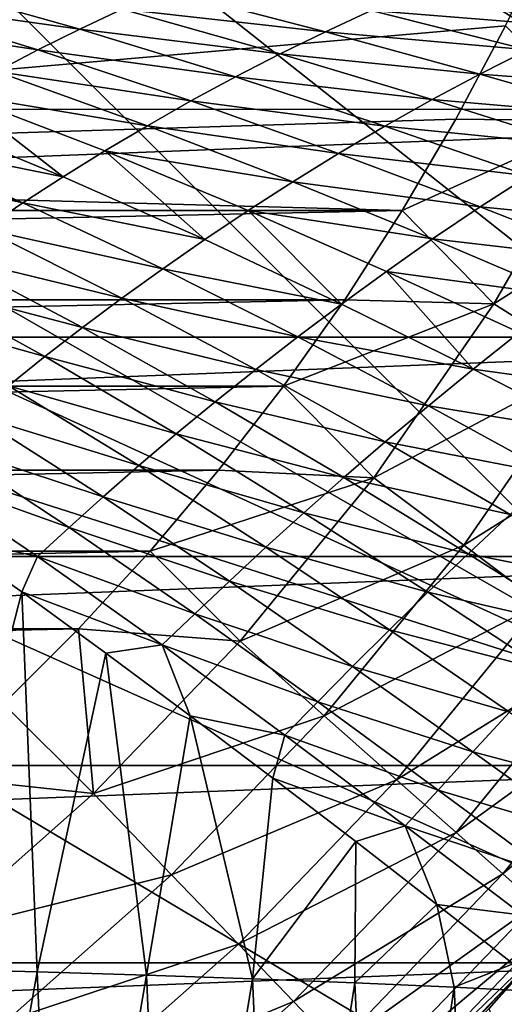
# Model space of a CAD drawing. Header units: metres. Extents: x -105 to 105, y -68 to 103.
# Tile 303 of 416: x 11.7 to 14.95, y 30.18 to 36.79. Entities that reach past the tile are written whole.
import ezdxf

# ---------------------------------------------------------------- set-up
doc = ezdxf.new("R2010")
doc.units = ezdxf.units.M
doc.layers.add('solid_FIT-BATH-150_SW0001', color=7, linetype='CONTINUOUS')
doc.layers.add('solid_FIT-BATH-150_SW0001_01', color=7, linetype='CONTINUOUS')

msp = doc.modelspace()

# ---------------------------------------------------------------- linework, layer by layer
at = {"layer": 'solid_FIT-BATH-150_SW0001'}
for points in [[(-19.860888, 36.18375, 72.796501), (20.433884, 37.762379, 72.796501), (-20.43391, 37.762463, 72.796501)], [(-19.165815, 34.653969, 72.796501), (19.860846, 36.183647, 72.796501), (-19.860888, 36.18375, 72.796501)], [(-18.352768, 33.182888, 72.796501), (19.165754, 34.653847, 72.796501), (-19.165815, 34.653969, 72.796501)], [(-17.427748, 31.780983, 72.796501), (18.352684, 33.182751, 72.796501), (-18.352768, 33.182888, 72.796501)], [(-16.395681, 30.455368, 72.796501), (17.427639, 31.780832, 72.796501), (-17.427748, 31.780983, 72.796501)], [(-15.262076, 29.213726, 72.796501), (16.395548, 30.455212, 72.796501), (-16.395681, 30.455368, 72.796501)]]:
    msp.add_3dface(points, dxfattribs=at)
at = {"layer": 'solid_FIT-BATH-150_SW0001_01'}
for points in [[(6.5, 42.02853, 69.796501), (19.464174, 37.852077, 69.796501), (18.889029, 36.320057, 69.796501)], [(6.5, 42.02853, 69.796501), (18.889029, 36.320057, 69.796501), (18.193726, 34.839443, 69.796501)], [(6.5, 42.02853, 69.796501), (18.193726, 34.839443, 69.796501), (17.383593, 33.420399, 69.796501)], [(6.5, 42.02853, 69.796501), (17.383593, 33.420399, 69.796501), (16.460951, 32.067577, 69.796501)], [(6.5, 42.02853, 68.296501), (16.460951, 32.067577, 69.796501), (16.460951, 32.067577, 68.296501)], [(6.5, 42.02853, 69.796501), (16.460951, 32.067577, 69.796501), (6.5, 42.02853, 68.296501)], [(6.5, 37.785889, 68.296501), (6.5, 42.02853, 68.296501), (16.460951, 32.067577, 68.296501)], [(-19.860888, 36.18375, 72.796501), (19.860846, 36.183647, 72.796501), (20.433884, 37.762379, 72.796501)], [(4, 35.785889, 50.796501), (15.26298, 37.386528, 50.796501), (6.5, 37.785889, 50.796501)], [(4, 37.785889, 68.296501), (16.460951, 32.067577, 68.296501), (4, 36.043247, 68.296501)], [(4, 37.785889, 68.296501), (6.5, 37.785889, 68.296501), (16.460951, 32.067577, 68.296501)], [(4, 35.785889, 50.796501), (14.956303, 36.744606, 50.796501), (15.26298, 37.386528, 50.796501)], [(10.755542, 36.908543, -19.637466), (11.018266, 37.02924, -19.656925), (12.100612, 36.722092, -19.338797)], [(12.100612, 36.722092, -19.338797), (11.018266, 37.02924, -19.656925), (12.385028, 36.856274, -19.364622)], [(12.385028, 36.856274, -19.364622), (12.671491, 36.9846, -19.393858), (13.749394, 36.704861, -19.048353)], [(13.749394, 36.704861, -19.048353), (12.671491, 36.9846, -19.393858), (14.054311, 36.846428, -19.087881)], [(14.054311, 36.846428, -19.087881), (14.358411, 36.981091, -19.13238), (15.425702, 36.737595, -18.765789)], [(15.425702, 36.737595, -18.765789), (14.358411, 36.981091, -19.13238), (15.744031, 36.88467, -18.824997)], [(10.496973, 36.782715, -19.619968), (10.755542, 36.908543, -19.637466), (11.819563, 36.582439, -19.316042)], [(11.819563, 36.582439, -19.316042), (10.755542, 36.908543, -19.637466), (12.100612, 36.722092, -19.338797)], [(12.100612, 36.722092, -19.338797), (12.385028, 36.856274, -19.364622), (13.445525, 36.556133, -19.013226)], [(13.445525, 36.556133, -19.013226), (12.385028, 36.856274, -19.364622), (13.749394, 36.704861, -19.048353)], [(13.749394, 36.704861, -19.048353), (14.054311, 36.846428, -19.087881), (15.104887, 36.582993, -18.712931)], [(15.104887, 36.582993, -18.712931), (14.054311, 36.846428, -19.087881), (15.425702, 36.737595, -18.765789)], [(4, 35.785889, 50.796501), (14.623185, 36.117435, 50.796501), (14.956303, 36.744606, 50.796501)], [(11.54318, 36.437737, -19.296034), (10.496973, 36.782715, -19.619968), (11.819563, 36.582439, -19.316042)], [(15.585947, 36.1059, 49.506374), (14.956303, 36.744606, 50.796501), (14.623185, 36.117435, 50.796501)], [(11.819563, 36.582439, -19.316042), (12.100612, 36.722092, -19.338797), (13.144176, 36.40094, -18.98225)], [(13.144176, 36.40094, -18.98225), (12.100612, 36.722092, -19.338797), (13.445525, 36.556133, -19.013226)], [(13.445525, 36.556133, -19.013226), (13.749394, 36.704861, -19.048353), (14.783659, 36.42028, -18.665722)], [(14.783659, 36.42028, -18.665722), (13.749394, 36.704861, -19.048353), (15.104887, 36.582993, -18.712931)], [(11.54318, 36.437737, -19.296034), (11.819563, 36.582439, -19.316042), (12.846729, 36.239975, -18.95516)], [(12.846729, 36.239975, -18.95516), (11.819563, 36.582439, -19.316042), (13.144176, 36.40094, -18.98225)], [(13.144176, 36.40094, -18.98225), (13.445525, 36.556133, -19.013226), (14.464008, 36.249378, -18.623648)], [(14.464008, 36.249378, -18.623648), (13.445525, 36.556133, -19.013226), (14.783659, 36.42028, -18.665722)], [(14.783659, 36.42028, -18.665722), (15.104887, 36.582993, -18.712931), (16.109806, 36.320229, -18.300356)], [(11.27256, 36.288811, -19.278566), (11.54318, 36.437737, -19.296034), (12.554545, 36.073963, -18.931698)], [(12.554545, 36.073963, -18.931698), (11.54318, 36.437737, -19.296034), (12.846729, 36.239975, -18.95516)], [(14.464008, 36.249378, -18.623648), (14.783659, 36.42028, -18.665722), (15.773623, 36.135155, -18.244522)], [(15.773623, 36.135155, -18.244522), (14.783659, 36.42028, -18.665722), (16.109806, 36.320229, -18.300356)], [(12.846729, 36.239975, -18.95516), (13.144176, 36.40094, -18.98225), (14.147478, 36.071281, -18.58654)], [(14.147478, 36.071281, -18.58654), (13.144176, 36.40094, -18.98225), (14.464008, 36.249378, -18.623648)], [(11.99018, 35.73127, -18.894995), (11.008574, 36.136265, -19.263317), (11.27256, 36.288811, -19.278566)], [(12.268752, 35.904076, -18.911732), (11.27256, 36.288811, -19.278566), (12.554545, 36.073963, -18.931698)], [(11.99018, 35.73127, -18.894995), (11.27256, 36.288811, -19.278566), (12.268752, 35.904076, -18.911732)], [(12.554545, 36.073963, -18.931698), (12.846729, 36.239975, -18.95516), (13.835503, 35.88699, -18.554207)], [(13.835503, 35.88699, -18.554207), (12.846729, 36.239975, -18.95516), (14.147478, 36.071281, -18.58654)], [(14.147478, 36.071281, -18.58654), (14.464008, 36.249378, -18.623648), (15.439702, 35.940727, -18.194609)], [(15.439702, 35.940727, -18.194609), (14.464008, 36.249378, -18.623648), (15.773623, 36.135155, -18.244522)], [(-19.165815, 34.653969, 72.796501), (19.165754, 34.653847, 72.796501), (19.860846, 36.183647, 72.796501)], [(4, 35.785889, 50.796501), (14.262958, 35.503643, 50.796501), (14.623185, 36.117435, 50.796501)], [(10.751989, 35.980572, -19.249931), (11.008574, 36.136265, -19.263317), (11.99018, 35.73127, -18.894995)], [(15.585947, 36.1059, 49.506374), (14.623185, 36.117435, 50.796501), (14.262958, 35.503643, 50.796501)], [(14.877193, 34.878281, 49.506374), (15.585947, 36.1059, 49.506374), (14.262958, 35.503643, 50.796501)], [(16.254358, 35.755173, 48.144478), (15.585947, 36.1059, 49.506374), (14.877193, 34.878281, 49.506374)], [(4, 36.043247, 68.296501), (16.460951, 32.067577, 68.296501), (15.519647, 30.892233, 68.296501)], [(4, 36.043247, 68.296501), (15.519647, 30.892233, 68.296501), (14.495658, 29.79023, 68.296501)], [(4, 36.043247, 68.296501), (14.495658, 29.79023, 68.296501), (13.393655, 28.766241, 68.296501)], [(4, 36.043247, 68.296501), (13.393655, 28.766241, 68.296501), (12.21831, 27.824938, 68.296501)], [(4, 36.043247, 69.796501), (12.21831, 27.824938, 68.296501), (12.21831, 27.824938, 69.796501)], [(4, 36.043247, 68.296501), (12.21831, 27.824938, 68.296501), (4, 36.043247, 69.796501)], [(4, 36.043247, 69.796501), (12.21831, 27.824938, 69.796501), (4, 35.785889, 69.796501)], [(12.268752, 35.904076, -18.911732), (12.554545, 36.073963, -18.931698), (13.529492, 35.69754, -18.526472)], [(13.529492, 35.69754, -18.526472), (12.554545, 36.073963, -18.931698), (13.835503, 35.88699, -18.554207)], [(13.835503, 35.88699, -18.554207), (14.147478, 36.071281, -18.58654), (15.109642, 35.738232, -18.150534)], [(15.109642, 35.738232, -18.150534), (14.147478, 36.071281, -18.58654), (15.439702, 35.940727, -18.194609)], [(10.503596, 35.822124, -19.238031), (10.751989, 35.980572, -19.249931), (11.71956, 35.55637, -18.881187)], [(11.71956, 35.55637, -18.881187), (10.751989, 35.980572, -19.249931), (11.99018, 35.73127, -18.894995)], [(12.939583, 35.309132, -18.48443), (11.99018, 35.73127, -18.894995), (12.268752, 35.904076, -18.911732)], [(13.230594, 35.504475, -18.503281), (12.268752, 35.904076, -18.911732), (13.529492, 35.69754, -18.526472)], [(12.939583, 35.309132, -18.48443), (12.268752, 35.904076, -18.911732), (13.230594, 35.504475, -18.503281)], [(13.529492, 35.69754, -18.526472), (13.835503, 35.88699, -18.554207), (14.784922, 35.528984, -18.112186)], [(14.784922, 35.528984, -18.112186), (13.835503, 35.88699, -18.554207), (15.109642, 35.738232, -18.150534)], [(11.457635, 35.380096, -18.869993), (10.503596, 35.822124, -19.238031), (11.71956, 35.55637, -18.881187)], [(4, 35.785889, 50.796501), (-14.262948, 35.503628, 50.796501), (14.262958, 35.503643, 50.796501)], [(4, 35.785889, 69.796501), (12.21831, 27.824938, 69.796501), (4.86164, 24.370741, 69.796501)], [(15.515215, 34.474907, 48.144478), (16.254358, 35.755173, 48.144478), (14.877193, 34.878281, 49.506374)], [(11.71956, 35.55637, -18.881187), (11.99018, 35.73127, -18.894995), (12.939583, 35.309132, -18.48443)], [(13.230594, 35.504475, -18.503281), (13.529492, 35.69754, -18.526472), (14.466994, 35.314342, -18.079479)], [(14.466994, 35.314342, -18.079479), (13.529492, 35.69754, -18.526472), (14.784922, 35.528984, -18.112186)], [(14.784922, 35.528984, -18.112186), (15.109642, 35.738232, -18.150534), (16.029861, 35.406792, -17.672939)], [(11.457635, 35.380096, -18.869993), (11.71956, 35.55637, -18.881187), (12.657136, 35.112698, -18.469692)], [(12.657136, 35.112698, -18.469692), (11.71956, 35.55637, -18.881187), (12.939583, 35.309132, -18.48443)], [(-14.262948, 35.503628, 50.796501), (-13.877343, 34.906036, 50.796501), (14.262958, 35.503643, 50.796501)], [(-13.877343, 34.906036, 50.796501), (13.877354, 34.906052, 50.796501), (14.262958, 35.503643, 50.796501)], [(13.855675, 34.876354, -18.030951), (12.939583, 35.309132, -18.48443), (13.230594, 35.504475, -18.503281)], [(14.157009, 35.096222, -18.052443), (13.230594, 35.504475, -18.503281), (14.466994, 35.314342, -18.079479)], [(13.855675, 34.876354, -18.030951), (13.230594, 35.504475, -18.503281), (14.157009, 35.096222, -18.052443)], [(14.877193, 34.878281, 49.506374), (14.262958, 35.503643, 50.796501), (13.877354, 34.906052, 50.796501)], [(14.466994, 35.314342, -18.079479), (14.784922, 35.528984, -18.112186), (15.694235, 35.171394, -17.627829)], [(15.694235, 35.171394, -17.627829), (14.784922, 35.528984, -18.112186), (16.029861, 35.406792, -17.672939)], [(11.204898, 35.202511, -18.861055), (11.457635, 35.380096, -18.869993), (12.383934, 34.916252, -18.458813)], [(12.383934, 34.916252, -18.458813), (11.457635, 35.380096, -18.869993), (12.657136, 35.112698, -18.469692)], [(12.657136, 35.112698, -18.469692), (12.939583, 35.309132, -18.48443), (13.855675, 34.876354, -18.030951)], [(14.157009, 35.096222, -18.052443), (14.466994, 35.314342, -18.079479), (15.366358, 34.930218, -17.589453)], [(15.366358, 34.930218, -17.589453), (14.466994, 35.314342, -18.079479), (15.694235, 35.171394, -17.627829)], [(10.961897, 35.023552, -18.853981), (11.204898, 35.202511, -18.861055), (12.120383, 34.720093, -18.451488)], [(12.120383, 34.720093, -18.451488), (11.204898, 35.202511, -18.861055), (12.383934, 34.916252, -18.458813)], [(12.383934, 34.916252, -18.458813), (12.657136, 35.112698, -18.469692), (13.563599, 34.656319, -18.014849)], [(13.563599, 34.656319, -18.014849), (12.657136, 35.112698, -18.469692), (13.855675, 34.876354, -18.030951)], [(14.737907, 34.439548, -17.533236), (13.855675, 34.876354, -18.030951), (14.157009, 35.096222, -18.052443)], [(15.047373, 34.685555, -17.557936), (14.157009, 35.096222, -18.052443), (15.366358, 34.930218, -17.589453)], [(14.737907, 34.439548, -17.533236), (14.157009, 35.096222, -18.052443), (15.047373, 34.685555, -17.557936)], [(10.729442, 34.843063, -18.848278), (10.961897, 35.023552, -18.853981), (11.866938, 34.524303, -18.447361)], [(11.866938, 34.524303, -18.447361), (10.961897, 35.023552, -18.853981), (12.120383, 34.720093, -18.451488)], [(-13.877343, 34.906036, 50.796501), (-13.467151, 34.326141, 50.796501), (13.877354, 34.906052, 50.796501)], [(-13.467151, 34.326141, 50.796501), (13.467162, 34.326157, 50.796501), (13.877354, 34.906052, 50.796501)], [(12.120383, 34.720093, -18.451488), (12.383934, 34.916252, -18.458813), (13.281384, 34.43758, -18.003958)], [(13.281384, 34.43758, -18.003958), (12.383934, 34.916252, -18.458813), (13.563599, 34.656319, -18.014849)], [(14.877193, 34.878281, 49.506374), (13.877354, 34.906052, 50.796501), (13.467162, 34.326157, 50.796501)], [(11.624299, 34.328869, -18.445963), (10.729442, 34.843063, -18.848278), (11.866938, 34.524303, -18.447361)], [(14.071957, 33.711674, 49.506374), (14.877193, 34.878281, 49.506374), (13.467162, 34.326157, 50.796501)], [(13.563599, 34.656319, -18.014849), (13.855675, 34.876354, -18.030951), (14.737907, 34.439548, -17.533236)], [(15.515215, 34.474907, 48.144478), (14.877193, 34.878281, 49.506374), (14.071957, 33.711674, 49.506374)], [(11.866938, 34.524303, -18.447361), (12.120383, 34.720093, -18.451488), (13.009335, 34.220684, -17.998039)], [(13.009335, 34.220684, -17.998039), (12.120383, 34.720093, -18.451488), (13.281384, 34.43758, -18.003958)], [(-18.352768, 33.182888, 72.796501), (18.352684, 33.182751, 72.796501), (19.165754, 34.653847, 72.796501)], [(13.281384, 34.43758, -18.003958), (13.563599, 34.656319, -18.014849), (14.438484, 34.194183, -17.515285)], [(14.438484, 34.194183, -17.515285), (13.563599, 34.656319, -18.014849), (14.737907, 34.439548, -17.533236)], [(14.737907, 34.439548, -17.533236), (15.047373, 34.685555, -17.557936), (15.898314, 34.278843, -17.019859)], [(11.624299, 34.328869, -18.445963), (11.866938, 34.524303, -18.447361), (12.747793, 34.005894, -17.996786)], [(12.747793, 34.005894, -17.996786), (11.866938, 34.524303, -18.447361), (13.009335, 34.220684, -17.998039)], [(13.009335, 34.220684, -17.998039), (13.281384, 34.43758, -18.003958), (14.149615, 33.951317, -17.50399)], [(14.149615, 33.951317, -17.50399), (13.281384, 34.43758, -18.003958), (14.438484, 34.194183, -17.515285)], [(14.67545, 33.258266, 48.144478), (15.515215, 34.474907, 48.144478), (14.071957, 33.711674, 49.506374)], [(14.438484, 34.194183, -17.515285), (14.737907, 34.439548, -17.533236), (15.583412, 34.005428, -16.991211)], [(16.061716, 34.129314, 46.727985), (15.515215, 34.474907, 48.144478), (14.67545, 33.258266, 48.144478)], [(15.583412, 34.005428, -16.991211), (14.737907, 34.439548, -17.533236), (15.898314, 34.278843, -17.019859)], [(-13.467151, 34.326141, 50.796501), (-13.031823, 33.762981, 50.796501), (13.467162, 34.326157, 50.796501)], [(-13.031823, 33.762981, 50.796501), (13.031837, 33.763, 50.796501), (13.467162, 34.326157, 50.796501)], [(11.392621, 34.133888, -18.447006), (11.624299, 34.328869, -18.445963), (12.497336, 33.793358, -17.999767)], [(12.497336, 33.793358, -17.999767), (11.624299, 34.328869, -18.445963), (12.747793, 34.005894, -17.996786)], [(14.071957, 33.711674, 49.506374), (13.467162, 34.326157, 50.796501), (13.031837, 33.763, 50.796501)], [(12.747793, 34.005894, -17.996786), (13.009335, 34.220684, -17.998039), (13.871488, 33.711773, -17.499187)], [(13.871488, 33.711773, -17.499187), (13.009335, 34.220684, -17.998039), (14.149615, 33.951317, -17.50399)], [(14.149615, 33.951317, -17.50399), (14.438484, 34.194183, -17.515285), (15.279417, 33.733318, -16.970724)], [(15.279417, 33.733318, -16.970724), (14.438484, 34.194183, -17.515285), (15.583412, 34.005428, -16.991211)], [(11.173093, 33.941383, -18.450548), (11.392621, 34.133888, -18.447006), (12.258036, 33.58334, -18.006748)], [(12.258036, 33.58334, -18.006748), (11.392621, 34.133888, -18.447006), (12.497336, 33.793358, -17.999767)], [(15.192371, 32.869823, 46.727985), (16.061716, 34.129314, 46.727985), (14.67545, 33.258266, 48.144478)], [(12.497336, 33.793358, -17.999767), (12.747793, 34.005894, -17.996786), (13.604314, 33.476002, -17.500628)], [(13.604314, 33.476002, -17.500628), (12.747793, 34.005894, -17.996786), (13.871488, 33.711773, -17.499187)], [(10.966375, 33.756569, -18.457918), (11.173093, 33.941383, -18.450548), (12.031003, 33.377998, -18.017805)], [(12.031003, 33.377998, -18.017805), (11.173093, 33.941383, -18.450548), (12.258036, 33.58334, -18.006748)], [(13.871488, 33.711773, -17.499187), (14.149615, 33.951317, -17.50399), (14.986734, 33.464771, -16.958399)], [(14.986734, 33.464771, -16.958399), (14.149615, 33.951317, -17.50399), (15.279417, 33.733318, -16.970724)], [(12.258036, 33.58334, -18.006748), (12.497336, 33.793358, -17.999767), (13.348532, 33.244343, -17.507938)], [(13.348532, 33.244343, -17.507938), (12.497336, 33.793358, -17.999767), (13.604314, 33.476002, -17.500628)], [(-13.031823, 33.762981, 50.796501), (-12.573636, 33.219444, 50.796501), (13.031837, 33.763, 50.796501)], [(-12.573636, 33.219444, 50.796501), (12.573652, 33.219463, 50.796501), (13.031837, 33.763, 50.796501)], [(11.816868, 33.182682, -18.034302), (11.161106, 33.32872, -18.287539), (10.966375, 33.756569, -18.457918)], [(11.816868, 33.182682, -18.034302), (10.966375, 33.756569, -18.457918), (12.031003, 33.377998, -18.017805)], [(14.071957, 33.711674, 49.506374), (13.031837, 33.763, 50.796501), (12.573652, 33.219463, 50.796501)], [(13.175459, 32.613647, 49.506374), (14.071957, 33.711674, 49.506374), (12.573652, 33.219463, 50.796501)], [(14.67545, 33.258266, 48.144478), (14.071957, 33.711674, 49.506374), (13.175459, 32.613647, 49.506374)], [(13.604314, 33.476002, -17.500628), (13.871488, 33.711773, -17.499187), (14.705412, 33.200901, -16.954163)], [(14.705412, 33.200901, -16.954163), (13.871488, 33.711773, -17.499187), (14.986734, 33.464771, -16.958399)], [(12.031003, 33.377998, -18.017805), (12.258036, 33.58334, -18.006748), (13.104113, 33.017242, -17.520952)], [(13.104113, 33.017242, -17.520952), (12.258036, 33.58334, -18.006748), (13.348532, 33.244343, -17.507938)], [(13.348532, 33.244343, -17.507938), (13.604314, 33.476002, -17.500628), (14.435513, 32.94236, -16.957844)], [(14.435513, 32.94236, -16.957844), (13.604314, 33.476002, -17.500628), (14.705412, 33.200901, -16.954163)], [(14.705412, 33.200901, -16.954163), (14.986734, 33.464771, -16.958399), (15.789538, 32.985699, -16.367971)], [(11.816868, 33.182682, -18.034302), (12.031003, 33.377998, -18.017805), (12.872077, 32.797009, -17.53977)], [(12.872077, 32.797009, -17.53977), (12.031003, 33.377998, -18.017805), (13.104113, 33.017242, -17.520952)], [(11.161106, 33.32872, -18.287539), (11.712005, 32.945305, -18.009117), (11.062396, 30.414747, -17.630835)], [(11.816868, 33.182682, -18.034302), (11.712005, 32.945305, -18.009117), (11.161106, 33.32872, -18.287539)], [(13.104113, 33.017242, -17.520952), (13.348532, 33.244343, -17.507938), (14.177318, 32.689701, -16.969135)], [(13.74051, 32.113144, 48.144478), (14.67545, 33.258266, 48.144478), (13.175459, 32.613647, 49.506374)], [(14.177318, 32.689701, -16.969135), (13.348532, 33.244343, -17.507938), (14.435513, 32.94236, -16.957844)], [(15.192371, 32.869823, 46.727985), (14.67545, 33.258266, 48.144478), (13.74051, 32.113144, 48.144478)], [(-17.427748, 31.780983, 72.796501), (17.427639, 31.780832, 72.796501), (18.352684, 33.182751, 72.796501)], [(-12.573636, 33.219444, 50.796501), (-12.092963, 32.696209, 50.796501), (12.573652, 33.219463, 50.796501)], [(-12.092963, 32.696209, 50.796501), (12.092979, 32.696224, 50.796501), (12.573652, 33.219463, 50.796501)], [(12.653009, 32.58913, -17.565805), (11.712005, 32.945305, -18.009117), (11.816868, 33.182682, -18.034302)], [(12.653009, 32.58913, -17.565805), (11.816868, 33.182682, -18.034302), (12.872077, 32.797009, -17.53977)], [(13.175459, 32.613647, 49.506374), (12.573652, 33.219463, 50.796501), (12.092979, 32.696224, 50.796501)], [(14.435513, 32.94236, -16.957844), (14.705412, 33.200901, -16.954163), (15.508492, 32.696079, -16.363428)], [(15.508492, 32.696079, -16.363428), (14.705412, 33.200901, -16.954163), (15.789538, 32.985699, -16.367971)], [(12.872077, 32.797009, -17.53977), (13.104113, 33.017242, -17.520952), (13.930675, 32.443558, -16.987953)], [(13.930675, 32.443558, -16.987953), (13.104113, 33.017242, -17.520952), (14.177318, 32.689701, -16.969135)], [(11.712005, 32.945305, -18.009117), (11.815969, 30.394617, -17.37674), (11.062396, 30.414747, -17.630835)], [(11.712005, 32.945305, -18.009117), (12.276031, 32.534843, -17.700224), (11.815969, 30.394617, -17.37674)], [(12.653009, 32.58913, -17.565805), (12.276031, 32.534843, -17.700224), (11.712005, 32.945305, -18.009117)], [(14.177318, 32.689701, -16.969135), (14.435513, 32.94236, -16.957844), (15.239346, 32.413181, -16.368525)], [(15.239346, 32.413181, -16.368525), (14.435513, 32.94236, -16.957844), (15.508492, 32.696079, -16.363428)], [(14.224498, 31.684366, 46.727985), (15.192371, 32.869823, 46.727985), (13.74051, 32.113144, 48.144478)], [(15.619632, 32.548759, 45.265484), (15.192371, 32.869823, 46.727985), (14.224498, 31.684366, 46.727985)], [(12.653009, 32.58913, -17.565805), (12.872077, 32.797009, -17.53977), (13.696493, 32.206398, -17.014439)], [(13.696493, 32.206398, -17.014439), (12.872077, 32.797009, -17.53977), (13.930675, 32.443558, -16.987953)], [(-12.092963, 32.696209, 50.796501), (-11.589681, 32.192924, 50.796501), (12.092979, 32.696224, 50.796501)], [(-11.589681, 32.192924, 50.796501), (11.589698, 32.19294, 50.796501), (12.092979, 32.696224, 50.796501)], [(12.193514, 31.591316, 49.506374), (12.092979, 32.696224, 50.796501), (11.589698, 32.19294, 50.796501)], [(12.193514, 31.591316, 49.506374), (13.175459, 32.613647, 49.506374), (12.092979, 32.696224, 50.796501)], [(13.930675, 32.443558, -16.987953), (14.177318, 32.689701, -16.969135), (14.98219, 32.137775, -16.383039)], [(14.98219, 32.137775, -16.383039), (14.177318, 32.689701, -16.969135), (15.239346, 32.413181, -16.368525)], [(13.74051, 32.113144, 48.144478), (13.175459, 32.613647, 49.506374), (12.193514, 31.591316, 49.506374)], [(12.653009, 32.58913, -17.565805), (12.840736, 32.113098, -17.366621), (12.276031, 32.534843, -17.700224)], [(13.475298, 31.983841, -17.05006), (12.840736, 32.113098, -17.366621), (12.653009, 32.58913, -17.565805)], [(13.475298, 31.983841, -17.05006), (12.653009, 32.58913, -17.565805), (13.696493, 32.206398, -17.014439)], [(12.276031, 32.534843, -17.700224), (12.548432, 30.372292, -17.09186), (11.815969, 30.394617, -17.37674)], [(12.276031, 32.534843, -17.700224), (12.840736, 32.113098, -17.366621), (12.548432, 30.372292, -17.09186)], [(14.624539, 31.329966, 45.265484), (15.619632, 32.548759, 45.265484), (14.224498, 31.684366, 46.727985)], [(15.954643, 32.297028, 43.765839), (15.619632, 32.548759, 45.265484), (14.624539, 31.329966, 45.265484)], [(13.696493, 32.206398, -17.014439), (13.930675, 32.443558, -16.987953), (14.73673, 31.870703, -16.406986)], [(14.73673, 31.870703, -16.406986), (13.930675, 32.443558, -16.987953), (14.98219, 32.137775, -16.383039)], [(14.938208, 31.05209, 43.765839), (15.954643, 32.297028, 43.765839), (14.624539, 31.329966, 45.265484)], [(16.19537, 32.116138, 42.238136), (15.954643, 32.297028, 43.765839), (14.938208, 31.05209, 43.765839)], [(12.193514, 31.591316, 49.506374), (11.589698, 32.19294, 50.796501), (11.066459, 31.712267, 50.796501)], [(13.475298, 31.983841, -17.05006), (13.696493, 32.206398, -17.014439), (14.503739, 31.614594, -16.440557)], [(14.503739, 31.614594, -16.440557), (13.696493, 32.206398, -17.014439), (14.73673, 31.870703, -16.406986)], [(14.73673, 31.870703, -16.406986), (14.98219, 32.137775, -16.383039), (15.756351, 31.601749, -15.754603)], [(15.163598, 30.852417, 42.238136), (16.19537, 32.116138, 42.238136), (14.938208, 31.05209, 43.765839)], [(12.716457, 31.046968, 48.144478), (13.74051, 32.113144, 48.144478), (12.193514, 31.591316, 49.506374)], [(12.840736, 32.113098, -17.366621), (13.258722, 30.347767, -16.775372), (12.548432, 30.372292, -17.09186)], [(14.224498, 31.684366, 46.727985), (13.74051, 32.113144, 48.144478), (12.716457, 31.046968, 48.144478)], [(12.840736, 32.113098, -17.366621), (13.396155, 31.695229, -17.014639), (13.258722, 30.347767, -16.775372)], [(13.475298, 31.983841, -17.05006), (13.396155, 31.695229, -17.014639), (12.840736, 32.113098, -17.366621)], [(14.283656, 31.375183, -16.485291), (13.396155, 31.695229, -17.014639), (13.475298, 31.983841, -17.05006)], [(14.283656, 31.375183, -16.485291), (13.475298, 31.983841, -17.05006), (14.503739, 31.614594, -16.440557)], [(14.503739, 31.614594, -16.440557), (14.73673, 31.870703, -16.406986), (15.51589, 31.312016, -15.782519)], [(15.51589, 31.312016, -15.782519), (14.73673, 31.870703, -16.406986), (15.756351, 31.601749, -15.754603)], [(-16.395681, 30.455368, 72.796501), (16.395548, 30.455212, 72.796501), (17.427639, 31.780832, 72.796501)], [(11.13249, 30.651314, 49.506374), (12.193514, 31.591316, 49.506374), (11.066459, 31.712267, 50.796501)], [(13.164374, 30.580637, 46.727985), (14.224498, 31.684366, 46.727985), (12.716457, 31.046968, 48.144478)], [(14.624539, 31.329966, 45.265484), (14.224498, 31.684366, 46.727985), (13.164374, 30.580637, 46.727985)], [(13.396155, 31.695229, -17.014639), (13.95162, 31.269041, -16.635838), (13.258722, 30.347767, -16.775372)], [(14.283656, 31.375183, -16.485291), (13.95162, 31.269041, -16.635838), (13.396155, 31.695229, -17.014639)], [(12.716457, 31.046968, 48.144478), (12.193514, 31.591316, 49.506374), (11.13249, 30.651314, 49.506374)], [(14.283656, 31.375183, -16.485291), (14.503739, 31.614594, -16.440557), (15.287857, 31.034983, -15.822018)], [(15.287857, 31.034983, -15.822018), (14.503739, 31.614594, -16.440557), (15.51589, 31.312016, -15.782519)], [(15.519647, 30.892233, 68.296501), (15.940118, 31.395569, 43.296501), (14.845033, 30.148172, 43.296501)], [(15.479087, 28.30279, 43.296501), (14.845033, 30.148172, 43.296501), (15.940118, 31.395569, 43.296501)], [(13.534601, 30.195194, 45.265484), (14.624539, 31.329966, 45.265484), (13.164374, 30.580637, 46.727985)], [(14.938208, 31.05209, 43.765839), (14.624539, 31.329966, 45.265484), (13.534601, 30.195194, 45.265484)], [(14.283656, 31.375183, -16.485291), (14.494509, 30.846128, -16.237968), (13.95162, 31.269041, -16.635838)], [(15.072579, 30.77647, -15.8747), (14.494509, 30.846128, -16.237968), (14.283656, 31.375183, -16.485291)], [(15.072579, 30.77647, -15.8747), (14.283656, 31.375183, -16.485291), (15.287857, 31.034983, -15.822018)], [(13.95162, 31.269041, -16.635838), (13.94631, 30.321119, -16.427223), (13.258722, 30.347767, -16.775372)], [(13.95162, 31.269041, -16.635838), (14.494509, 30.846128, -16.237968), (13.94631, 30.321119, -16.427223)], [(11.609935, 30.06665, 48.144478), (12.716457, 31.046968, 48.144478), (11.13249, 30.651314, 49.506374)], [(13.164374, 30.580637, 46.727985), (12.716457, 31.046968, 48.144478), (11.609935, 30.06665, 48.144478)], [(13.824893, 29.892981, 43.765839), (14.938208, 31.05209, 43.765839), (13.534601, 30.195194, 45.265484)], [(15.163598, 30.852417, 42.238136), (14.938208, 31.05209, 43.765839), (13.824893, 29.892981, 43.765839)], [(14.495658, 29.79023, 68.296501), (15.519647, 30.892233, 68.296501), (14.845033, 30.148172, 43.296501)], [(14.033485, 29.675819, 42.238136), (15.163598, 30.852417, 42.238136), (13.824893, 29.892981, 43.765839)], [(14.494509, 30.846128, -16.237968), (14.610744, 30.292437, -16.047468), (13.94631, 30.321119, -16.427223)], [(15.299319, 30.732132, 40.691639), (15.163598, 30.852417, 42.238136), (14.033485, 29.675819, 42.238136)], [(14.494509, 30.846128, -16.237968), (15.006332, 30.44842, -15.837083), (14.610744, 30.292437, -16.047468)], [(15.072579, 30.77647, -15.8747), (15.006332, 30.44842, -15.837083), (14.494509, 30.846128, -16.237968)], [(14.159089, 29.545004, 40.691639), (15.299319, 30.732132, 40.691639), (14.033485, 29.675819, 42.238136)], [(15.344179, 30.691545, 39.13728), (15.299319, 30.732132, 40.691639), (14.159089, 29.545004, 40.691639)], [(14.200507, 29.50091, 39.13728), (15.344179, 30.691545, 39.13728), (14.159089, 29.545004, 40.691639)], [(14.200507, 29.50091, 39.13728), (14.200611, 29.501019, 37.796501), (15.344179, 30.691545, 39.13728)], [(15.344779, 30.692287, 37.796501), (14.200611, 29.501019, 37.796501), (15.202795, 29.083092, 37.796501)], [(15.344179, 30.691545, 39.13728), (14.200611, 29.501019, 37.796501), (15.344779, 30.692287, 37.796501)], [(12.018875, 29.565788, 46.727985), (13.164374, 30.580637, 46.727985), (11.609935, 30.06665, 48.144478)], [(13.534601, 30.195194, 45.265484), (13.164374, 30.580637, 46.727985), (12.018875, 29.565788, 46.727985)], [(-15.262076, 29.213726, 72.796501), (15.261925, 29.213572, 72.796501), (16.395548, 30.455212, 72.796501)], [(11.062396, 30.414747, -17.630835), (11.815969, 30.394617, -17.37674), (11.203499, 26.97234, -16.825438)], [(15.006332, 30.44842, -15.837083), (15.253345, 30.258482, -15.634261), (14.610744, 30.292437, -16.047468)], [(11.815969, 30.394617, -17.37674), (11.962887, 26.950872, -16.567867), (11.203499, 26.97234, -16.825438)], [(11.815969, 30.394617, -17.37674), (12.548432, 30.372292, -17.09186), (11.962887, 26.950872, -16.567867)], [(12.548432, 30.372292, -17.09186), (12.70011, 26.927073, -16.279081), (11.962887, 26.950872, -16.567867)], [(12.548432, 30.372292, -17.09186), (13.258722, 30.347767, -16.775372), (12.70011, 26.927073, -16.279081)], [(13.258722, 30.347767, -16.775372), (13.414211, 26.900959, -15.958448), (12.70011, 26.927073, -16.279081)], [(13.258722, 30.347767, -16.775372), (13.94631, 30.321119, -16.427223), (13.414211, 26.900959, -15.958448)], [(13.94631, 30.321119, -16.427223), (14.104688, 26.87262, -15.605962), (13.414211, 26.900959, -15.958448)], [(13.94631, 30.321119, -16.427223), (14.610744, 30.292437, -16.047468), (14.104688, 26.87262, -15.605962)], [(14.610744, 30.292437, -16.047468), (14.771067, 26.842152, -15.221659), (14.104688, 26.87262, -15.605962)], [(14.610744, 30.292437, -16.047468), (15.253345, 30.258482, -15.634261), (14.771067, 26.842152, -15.221659)], [(15.253345, 30.258482, -15.634261), (15.412872, 26.809649, -14.805573), (14.771067, 26.842152, -15.221659)], [(12.356886, 29.151806, 45.265484), (13.534601, 30.195194, 45.265484), (12.018875, 29.565788, 46.727985)], [(13.824893, 29.892981, 43.765839), (13.534601, 30.195194, 45.265484), (12.356886, 29.151806, 45.265484)]]:
    msp.add_3dface(points, dxfattribs=at)

doc.saveas('drawing.dxf')
